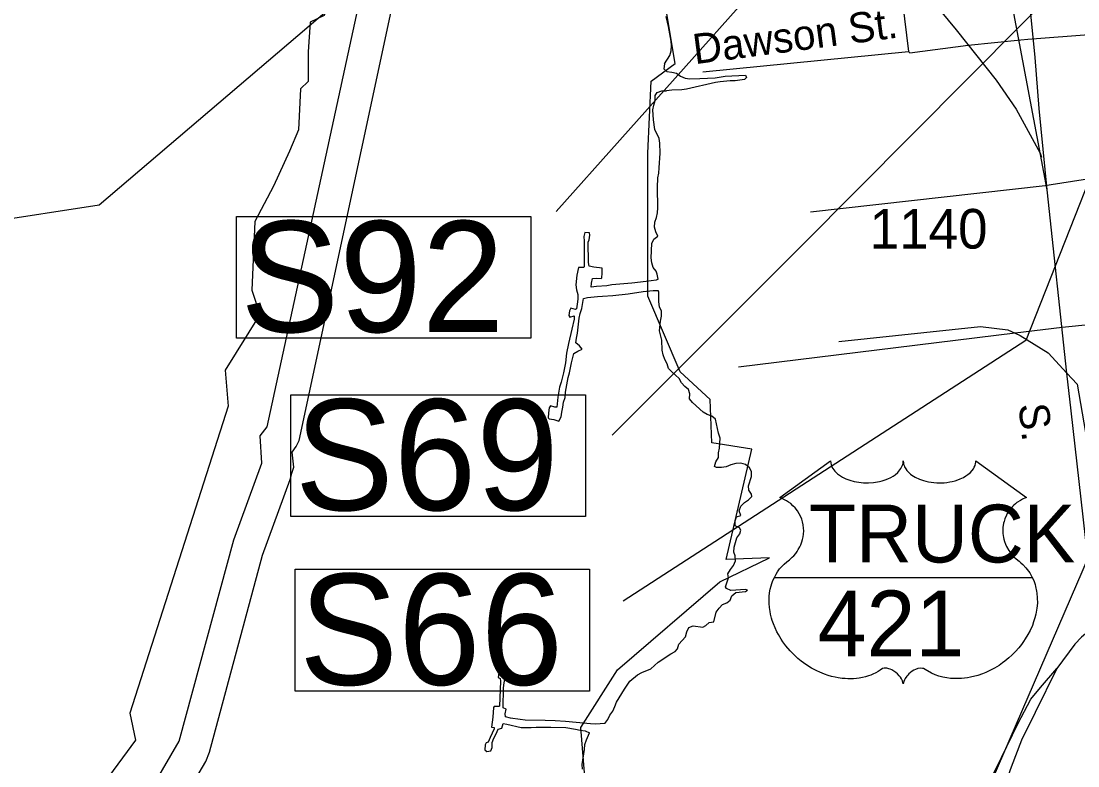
# Model space of a CAD drawing. Extents: x 2290055 to 2389491, y 66597 to 237875.
# Drawn here: x 2315029 to 2318363, y 171925 to 174273 of the extents above; entities that cross this region are included whole.
import ezdxf

# ---------------------------------------------------------------- set-up
doc = ezdxf.new("R2010")
doc.units = 0
for name, color, linetype in [('Exist Boundary Political City Limit New', 7, 'Continuous'), ('Exist Hydrographic Buffer Line', 7, 'Continuous'), ('Exist Hydrographic Island Shore', 7, 'Continuous'), ('Exist Hydrographic River Shore', 7, 'Continuous'), ('Exist Railroad Mainline', 7, 'Continuous'), ('Exist Railroad Siding', 7, 'Continuous'), ('Exist Road Non-System Type 51', 7, 'Continuous'), ('Exist Road Non-System Type 51 Label', 7, 'Continuous'), ('Exist Road Primary Interstate Ramp 1 Lane Attributed', 7, 'Continuous'), ('Exist Road Primary US Divided Attributed', 7, 'Continuous'), ('Exist Road Primary US Label', 7, 'Continuous'), ('Exist Road Primary US Shield CELL', 7, 'Continuous'), ('Exist Road Primary US Shield Number Label', 7, 'Continuous'), ('Exist Road Primary US Structure Ovrhead Sign Number Label', 7, 'Continuous'), ('Exist Road Primary US Structure Standard Bridge CELL', 7, 'Continuous'), ('Exist Road Secondary Type 51 Number Label', 7, 'Continuous'), ('Map Preparation Boundary City Limit Buffer Line', 7, 'Continuous')]:
    doc.layers.add(name, color=color, linetype=linetype)

msp = doc.modelspace()

# ---------------------------------------------------------------- linework, layer by layer
at = {"layer": 'Exist Boundary Political City Limit New'}
msp.add_lwpolyline([(2316815, 171798), (2316794.8, 172045.2), (2316910.8, 172226.9), (2317233.5, 172504.5), (2317389.8, 172580.1), (2317253.8, 172575.1), (2317334.5, 172923.3), (2317208.2, 172943.5), (2317203.2, 173079.7), (2317108.5, 173166.8), (2317005.8, 173405.6), (2317005.8, 173856.6), (2317016.8, 174083.9), (2317092.2, 174139.4), (2317036.8, 174472.5), (2317041.8, 175088.1), (2317122.5, 175093.1), (2317248.8, 175693.6), (2317294, 175910.6), (2317475.5, 176112.5), (2317465.5, 176385), (2317536.2, 176672.6), (2317500.8, 176864.3), (2317531, 177066.2)], dxfattribs=at)
at = {"layer": 'Exist Hydrographic Buffer Line'}
for points in [[(2314878.6, 170162.4), (2315045.1, 170823), (2315099.5, 170966.8), (2315301.2, 171276.5), (2315307.8, 171298.3), (2315307.8, 171354.4), (2315329.5, 171376.8), (2315339.8, 171395.6), (2315449.3, 171866.7), (2315528.2, 172002.6), (2315700.1, 172637.5), (2315788.2, 172879), (2315783.3, 172965.4), (2315805.9, 172993.2), (2316106.5, 174379.1), (2316371.2, 175313.8), (2316405.9, 175544.1), (2316407.4, 175596.8)], [(2315883.1, 172847.7), (2315889.2, 172865.9), (2315884.7, 172914), (2315897.2, 172931.6), (2315905.9, 172950.5), (2316202.6, 174333), (2316466.7, 175265.1), (2316471.2, 175294.8), (2316489.6, 175509.2), (2316495.7, 175555.2)], [(2314971.9, 170125.5), (2315135.7, 170774.8), (2315185.4, 170906.2), (2315382.4, 171208.7), (2315394.7, 171233.1), (2315400.2, 171253.3), (2315401.9, 171274.2), (2315401.9, 171297.9), (2315418.9, 171320.5), (2315427.7, 171339.4), (2315538.7, 171812.7), (2315611.7, 171938.3), (2315624, 171967.5), (2315790.5, 172589.2), (2315877.6, 172827.3), (2315883.1, 172847.7)]]:
    msp.add_lwpolyline(points, dxfattribs=at)
at = {"layer": 'Exist Hydrographic Island Shore'}
for points in [[(2317059, 174138.3), (2317057, 174122.9), (2317066.5, 174114), (2317081.7, 174112.2), (2317097, 174109.2), (2317109, 174099.9), (2317123.5, 174092.9), (2317138.5, 174091.2), (2317170.2, 174091.8), (2317219, 174094.5), (2317250.5, 174099.4), (2317314, 174102.9), (2317317.5, 174095), (2317311.5, 174089.3), (2317281.7, 174084.8), (2317265.7, 174084.3), (2317234.5, 174081.4), (2317219.2, 174079), (2317128.2, 174058.9), (2317113, 174056.7), (2317081.5, 174055.1), (2317065.2, 174053.2)], [(2317039, 173459.5), (2317036, 173475.2), (2317032, 173484.8), (2317023.5, 173496.3), (2317018.7, 173510.8), (2317017, 173526.4), (2317018.7, 173572.1), (2317025.2, 173585.8), (2317037.5, 173595), (2317031, 173608.6), (2317027.2, 173623.7), (2317028.5, 173639), (2317033.5, 173653.2), (2317037, 173668.6), (2317037.7, 173683.9), (2317036.5, 173748), (2317038, 173778.4), (2317041, 173793.8), (2317042.2, 173810.1), (2317044.7, 173856.8), (2317044, 173887.9), (2317041.5, 173902.9), (2317028, 173930.9), (2317024.2, 173962), (2317022.5, 173993), (2317025, 174008.4), (2317029.7, 174023.1), (2317029.7, 174038.3), (2317035.5, 174048.2), (2317050, 174052.8), (2317065.2, 174053.2)], [(2317039, 173459.5), (2317032.5, 173456.4), (2317001.5, 173451.4), (2316955.5, 173446.2), (2316892.5, 173441.8), (2316876.7, 173438.5), (2316844.2, 173436.2), (2316828, 173433.6), (2316829, 173446.4), (2316832, 173461.4), (2316844.5, 173461.9), (2316859.5, 173461.1), (2316861, 173463.6), (2316862.2, 173478.6), (2316862.2, 173493.8), (2316836, 173497.6), (2316821, 173500.6), (2316819, 173512.1), (2316818, 173575.8), (2316820.7, 173583), (2316823.2, 173597.9), (2316822.5, 173605.4), (2316807.2, 173606), (2316804.5, 173594.1), (2316805.5, 173578.6), (2316805.2, 173498)], [(2316805.2, 173498), (2316803.5, 173496.2), (2316788, 173496), (2316782.2, 173471.9), (2316779, 173441), (2316781.5, 173425.7), (2316785, 173411), (2316785.5, 173396), (2316783.7, 173380.9), (2316780.7, 173365.9), (2316778.5, 173363.9), (2316763.5, 173368.2), (2316758.7, 173359.3), (2316757.2, 173344.2), (2316760.5, 173339.7), (2316774, 173343.7), (2316773.5, 173332.8), (2316767, 173301.8), (2316755.5, 173256.8), (2316750, 173226), (2316746.5, 173194.9), (2316740.2, 173163.5), (2316732.7, 173134.1), (2316728, 173118.6), (2316722, 173087.3), (2316718.7, 173056.1), (2316713, 173055.1), (2316698.7, 173059.9), (2316695.5, 173053.3), (2316693, 173038), (2316691.7, 173022.3), (2316695, 173018.6), (2316710.2, 173016.2), (2316725.2, 173011.8), (2316732.7, 173025.2), (2316734.5, 173040.3), (2316738.2, 173055.6), (2316740.7, 173071.4), (2316745, 173086.6), (2316747, 173102.5), (2316755.2, 173149.3), (2316759, 173164.2), (2316765, 173195), (2316772.5, 173225.2), (2316785, 173232.3), (2316798.7, 173238), (2316790.7, 173248.5), (2316779.2, 173258.6), (2316781, 173273.6), (2316784.2, 173288.9), (2316789.5, 173336.2), (2316792.5, 173351.3), (2316798, 173366.4), (2316803.2, 173398.3), (2316816.2, 173401.5), (2316847, 173405), (2316863, 173405.4), (2316895.7, 173407.9), (2316944, 173413.3), (2316991.2, 173420), (2317022.7, 173423.3), (2317038.5, 173423.7)], [(2317049.5, 173358.2), (2317043, 173372.5), (2317040.7, 173387.7), (2317041, 173418.5), (2317038.5, 173423.7)], [(2316871, 172057.9), (2316879.7, 172070.3), (2316886.7, 172084.5), (2316895.5, 172097.5), (2316902.2, 172111.5), (2316907.5, 172125.7), (2316932.5, 172165.9), (2316949.7, 172191.3), (2316974, 172211.5), (2316987.5, 172218.6), (2317016, 172230.4), (2317038.5, 172251.4), (2317078.7, 172277.3), (2317092.7, 172285.1), (2317100.2, 172293.3), (2317103.7, 172308.6), (2317125, 172331.4), (2317129, 172346.9), (2317136, 172360.9), (2317149.7, 172366.1), (2317179.7, 172361.8), (2317188.7, 172367), (2317200.2, 172376.1), (2317214, 172378.7), (2317222, 172408.9), (2317231, 172422), (2317241.5, 172432.9), (2317255.5, 172439.1), (2317266, 172446.7), (2317271, 172460.9), (2317283.5, 172470.8), (2317314.5, 172474.1), (2317321, 172478.2), (2317314.5, 172480.2), (2317268.2, 172477.1), (2317254, 172484.1), (2317251, 172488.9), (2317260.7, 172517.7), (2317259, 172529.9), (2317266.7, 172543.9), (2317276.5, 172556.4), (2317282.7, 172571.4), (2317281.5, 172586.9), (2317277.2, 172598.8), (2317278.5, 172614), (2317287.5, 172643.9), (2317296.7, 172655.7), (2317299.7, 172667.3), (2317295, 172675.2), (2317282, 172681.4), (2317281.7, 172697.2), (2317285.7, 172710), (2317299.7, 172714.5), (2317294, 172728.5), (2317300, 172743.2), (2317310.7, 172754.7), (2317323.5, 172763), (2317334, 172774), (2317333.5, 172780.8), (2317324.7, 172794.1), (2317324.2, 172807.3), (2317333, 172837.2), (2317333.2, 172852.7), (2317326.7, 172864.6), (2317314.7, 172875), (2317299.7, 172878.5), (2317283.7, 172877.8), (2317268.2, 172874.2), (2317253.5, 172867.3), (2317238.2, 172865.4), (2317222.5, 172865.1), (2317217, 172868.8), (2317221, 172883.2), (2317228.7, 172896.7), (2317229, 172912), (2317232.5, 172926.8), (2317234, 172957.9), (2317229, 172973.5), (2317219.5, 173018.2), (2317208.5, 173027.5), (2317193.7, 173032.5), (2317180.5, 173039.7), (2317147, 173070.1), (2317137.5, 173082), (2317138.2, 173097.3), (2317134.2, 173111.2), (2317122.5, 173121.2), (2317112.2, 173132.7), (2317105.5, 173146.3), (2317081.5, 173166.8), (2317071, 173177.8), (2317066.7, 173192.5), (2317060, 173206), (2317054.2, 173220.7), (2317051, 173235.5), (2317050, 173266.8), (2317042.7, 173296.4), (2317046.2, 173326.9), (2317049.5, 173342.7), (2317049.5, 173358.2)], [(2316871, 172057.9), (2316856, 172056.6), (2316841, 172056.5), (2316825, 172057.3), (2316746, 172064.6), (2316714.2, 172066.6), (2316682.5, 172067.8), (2316619, 172068.1), (2316604, 172071), (2316573, 172075.3), (2316557.5, 172078.8), (2316556.2, 172088.5), (2316559, 172103.7), (2316549.7, 172108), (2316551.2, 172170.6), (2316553.5, 172186.4), (2316556.7, 172201.8), (2316558, 172217.4), (2316552.5, 172219.7), (2316537.7, 172222.7), (2316536, 172218.2), (2316534.5, 172203), (2316540.2, 172199.5), (2316541.5, 172191.4), (2316538.2, 172112.8), (2316536.5, 172111.7), (2316521.5, 172112.2), (2316519.7, 172108.6), (2316517, 172078.5), (2316512.7, 172046.6), (2316521.7, 172045.2), (2316521.5, 172041.2), (2316515.7, 172027.2), (2316508.5, 172013.8), (2316503, 171999.1), (2316496.2, 171997.5), (2316493.5, 171990.4), (2316491.7, 171975.3), (2316498.5, 171970.3), (2316511.5, 171971.9), (2316515, 171982.5), (2316515, 171997.9), (2316520.7, 172012.1), (2316527.7, 172026), (2316533.7, 172040.5), (2316545.5, 172043.8), (2316550, 172058.4), (2316561.2, 172056.5), (2316606.5, 172045.9), (2316638, 172045), (2316653.7, 172046.3), (2316700.5, 172047), (2316747.2, 172045.1), (2316778, 172040.5), (2316793, 172037.1), (2316808.2, 172035.3), (2316822.7, 172029.1)], [(2316800.2, 171913.9), (2316798.7, 171929.1), (2316806.5, 171975.7), (2316807.2, 171991.4), (2316812.7, 172006.3), (2316822.7, 172029.1)]]:
    msp.add_lwpolyline(points, dxfattribs=at)
at = {"layer": 'Exist Hydrographic River Shore'}
for points in [[(2316176.2, 175000), (2316075.4, 174454.1), (2316041.1, 174462.9), (2315985, 174290.3), (2315941.3, 174269.8), (2315935, 174176.2), (2315935, 174082.6), (2315910.1, 174059.2), (2315903.8, 173930.5), (2315875.8, 173863.2), (2315825.8, 173752), (2315766.6, 173640.8), (2315757.2, 173424.3), (2315782.2, 173348.3), (2315673, 173172.7), (2315682.3, 173058.6)], [(2317059, 174138.3), (2317075.5, 174164.6), (2317080, 174179.4), (2317080.5, 174194.6), (2317079.7, 174210.1), (2317071.5, 174256.1), (2317064.5, 174287.6)], [(2315682.3, 173058.6), (2315371.9, 172090.3), (2315390.6, 172005.4), (2315293.9, 171873.8), (2315275.2, 171777.2), (2315244, 171707), (2315225.2, 171666.1), (2315228.4, 171619.3)]]:
    msp.add_lwpolyline(points, dxfattribs=at)
at = {"layer": 'Exist Railroad Mainline'}
for points in [[(2317464.3, 174795.5), (2317557.6, 174719.1), (2317659.4, 174619.1), (2317787, 174478.1), (2317978.4, 174245.8), (2318104.8, 174086.7), (2318168.5, 173995.3), (2318243.9, 173856.2), (2318248.4, 173843.5)], [(2318360.6, 173128.6), (2318402.4, 172884.2), (2318411.1, 172851.2), (2318437.6, 172749.4), (2318466, 172688.5), (2318504.3, 172631.9)], [(2318418.5, 172365.8), (2318412.9, 172362.4), (2318374.1, 172330.7), (2318353.1, 172307.9), (2318296, 172231.8)], [(2318030.4, 171820.9), (2318041.9, 171827.6), (2318055.8, 171832.1), (2318067.5, 171844.7), (2318104.7, 171916), (2318173, 172056.9), (2318213.9, 172134.3), (2318244.6, 172171.7), (2318296, 172231.8)], [(2318296, 172231.8), (2318227.7, 172092.9), (2318185.2, 172005.2), (2318152.5, 171919.9), (2318107.2, 171794), (2318089.9, 171725.4)]]:
    msp.add_lwpolyline(points, dxfattribs=at)
at = {"layer": 'Exist Railroad Siding'}
msp.add_line((2318328, 173162.8), (2318360.6, 173128.6), dxfattribs=at)
msp.add_lwpolyline([(2317609, 173262.7), (2318055.4, 173310.5), (2318141.8, 173299.8), (2318165.4, 173288.6), (2318180.6, 173281.4), (2318268.8, 173226.8), (2318328, 173162.8)], dxfattribs=at)
at = {"layer": 'Exist Road Non-System Type 51'}
for p, q in [((2317519, 173671.3), (2318259.7, 173754.8)), ((2318259.7, 173754.8), (2318278.7, 173757.8)), ((2318313.5, 173306.6), (2318165.4, 173288.6)), ((2318344.3, 173309.8), (2318313.5, 173306.6)), ((2318165.4, 173288.6), (2317292.2, 173182.2))]:
    msp.add_line(p, q, dxfattribs=at)
for points in [[(2317714, 175113.5), (2317828.2, 174177.3)], [(2318204.5, 174216.3), (2318617.1, 174247.6)], [(2318016.9, 174197.3), (2318182.9, 174213.7)], [(2318182.9, 174213.7), (2318204.5, 174216.3)], [(2317179.4, 174112.8), (2317828.2, 174177.3), (2317832.5, 174173), (2318016.9, 174197.3)], [(2318278.7, 173757.8), (2318446.6, 173784.2), (2318665.7, 173810.9)], [(2318718, 173352.8), (2318507, 173326.4), (2318344.3, 173309.8)]]:
    msp.add_lwpolyline(points, dxfattribs=at)
at = {"layer": 'Exist Road Primary Interstate Ramp 1 Lane Attributed'}
msp.add_lwpolyline([(2318266.1, 173740.5), (2318147.2, 174371.3), (2318112.2, 174545.2), (2318080.3, 174697.8), (2318058.9, 174771.1), (2318028.3, 174829), (2317974.6, 174892.1), (2317850.5, 174983.3), (2317736.3, 175039.6), (2317639.1, 175089), (2317511.3, 175170.8)], dxfattribs=at)
at = {"layer": 'Exist Road Primary US Divided Attributed'}
for points in [[(2318328, 173162.8), (2318266.1, 173740.5), (2318240.9, 173997.1), (2318227.7, 174158.6), (2318211.9, 174317.2), (2318194.1, 174459.9), (2318166.8, 174671.3), (2318144.2, 174904.9)], [(2318418.5, 172365.8), (2318342, 173043.9), (2318328, 173162.8)]]:
    msp.add_lwpolyline(points, dxfattribs=at)
at = {"layer": 'Exist Road Primary US Shield CELL'}
msp.add_line((2317405.1, 172518.8), (2318218.9, 172518.8), dxfattribs=at)
msp.add_lwpolyline([(2317582.9, 172886.5), (2317583.3, 172880.4), (2317584.9, 172873.3), (2317586.1, 172869.6), (2317589.8, 172862.5), (2317595.8, 172854.1), (2317604.3, 172845.9), (2317613.8, 172838.8), (2317620.3, 172835), (2317631.2, 172829.7), (2317643.6, 172824.9), (2317657.4, 172821.3), (2317671.5, 172818.7), (2317686.9, 172817.2), (2317702.1, 172816.9), (2317718.5, 172818), (2317736.7, 172821.2), (2317745.1, 172823.2), (2317754.4, 172826.1), (2317763.1, 172829.4), (2317772.7, 172834), (2317780.3, 172838.5), (2317786.3, 172842.5), (2317794.9, 172849.9), (2317801.6, 172857.6), (2317804.4, 172861.9), (2317806.9, 172866), (2317810.3, 172874.8), (2317811.2, 172878.7), (2317811.9, 172886.8), (2317812.4, 172880), (2317813.2, 172875.8), (2317814.4, 172871.6), (2317816.3, 172867.2), (2317819.7, 172861), (2317823.5, 172855.9), (2317830.6, 172848.2), (2317835.1, 172844.4), (2317839.1, 172841.4), (2317850, 172834.6), (2317862.7, 172828.7), (2317869, 172826.2), (2317875.4, 172824.1), (2317883.5, 172821.9), (2317891.9, 172820.1), (2317900.2, 172818.8), (2317908.8, 172817.7), (2317917.4, 172817.1), (2317924.5, 172816.9), (2317933.2, 172817), (2317941.3, 172817.4), (2317949.5, 172818.3), (2317958.6, 172819.7), (2317965.8, 172821.1), (2317975.5, 172823.4), (2317984.2, 172826.3), (2317991.8, 172829.3), (2318001.8, 172834), (2318009.8, 172838.6), (2318015.7, 172842.9), (2318022.7, 172848.8), (2318029.3, 172855.8), (2318033.1, 172860.9), (2318035.9, 172866.1), (2318038.4, 172871.6), (2318040, 172877.5), (2318040.8, 172882.6), (2318040.9, 172886.9), (2318200.9, 172770.7), (2318197.2, 172769.4), (2318188.5, 172765.5), (2318181.6, 172761.8), (2318170.6, 172754.8), (2318165.8, 172750.9), (2318161.1, 172746.8), (2318156.8, 172742.5), (2318152.9, 172738.5), (2318148.3, 172732.6), (2318144.2, 172726.7), (2318140.1, 172720.3), (2318137.1, 172714.7), (2318132.2, 172703), (2318129.8, 172695.5), (2318128.3, 172689.3), (2318126.4, 172676.2), (2318126, 172670), (2318126, 172663.9), (2318126.3, 172657.5), (2318127, 172651.2), (2318128.2, 172644.8), (2318129.4, 172639.1), (2318131.3, 172632.1), (2318134.2, 172624), (2318137.7, 172616.2), (2318145, 172603.5), (2318154.4, 172590.6), (2318161.1, 172583.3), (2318167.7, 172577.1), (2318177.6, 172569.5), (2318182.9, 172565.2), (2318189.1, 172559.6), (2318199.1, 172549), (2318203.2, 172544), (2318207.3, 172538.4), (2318211.1, 172532.7), (2318214.8, 172526.4), (2318217.9, 172521), (2318223.5, 172508.5), (2318227.6, 172496.4), (2318229.5, 172490), (2318232.5, 172475.7), (2318233.6, 172468.6), (2318234.8, 172454.7), (2318234.9, 172437.8), (2318233.5, 172421.7), (2318230.2, 172403), (2318227.4, 172391.8), (2318223.2, 172378.8), (2318219.1, 172367.5), (2318211.8, 172350.9), (2318205.3, 172338.8), (2318196.9, 172324.7), (2318191.2, 172316.2), (2318184.5, 172307), (2318176, 172296.5), (2318166.2, 172285.3), (2318154.4, 172273.5), (2318144.9, 172264.8), (2318132.4, 172254.6), (2318124.8, 172248.9), (2318114, 172241.5), (2318099.3, 172232.6), (2318084.7, 172224.9), (2318072.4, 172219.1), (2318061.4, 172214.8), (2318047.2, 172209.9), (2318023.6, 172203.9), (2318015, 172202.3), (2318004.8, 172200.9), (2317995.2, 172200.1), (2317986, 172199.5), (2317973.5, 172199.5), (2317961.1, 172200.4), (2317949.4, 172202), (2317937.2, 172204.3), (2317924.4, 172207.7), (2317912.9, 172211.9), (2317901.1, 172217.1), (2317881.3, 172228.5), (2317875.6, 172231.3), (2317872.4, 172232), (2317864.8, 172232.4), (2317857.6, 172231), (2317850.2, 172228.3), (2317845.8, 172226.2), (2317839.8, 172222.6), (2317835.3, 172219.4), (2317829.8, 172214.6), (2317826, 172210.7), (2317823.2, 172207.6), (2317817.6, 172199.5), (2317815.6, 172195.8), (2317813.5, 172190.8), (2317811.7, 172183.6), (2317809.2, 172192.7), (2317806.2, 172198.8), (2317802.8, 172203.9), (2317799.3, 172208.5), (2317793.7, 172214.4), (2317788.7, 172218.8), (2317782.7, 172223.2), (2317776.2, 172226.8), (2317771.1, 172229.2), (2317766.4, 172230.8), (2317760.6, 172232.1), (2317755.9, 172232.5), (2317752, 172232.4), (2317746.7, 172231.3), (2317739.4, 172226.5), (2317732.6, 172222.2), (2317725.1, 172218), (2317716.2, 172213.7), (2317709.7, 172210.9), (2317701.9, 172208.2), (2317692.9, 172205.4), (2317683, 172203.1), (2317672.9, 172201.3), (2317664, 172200), (2317654.5, 172199.2), (2317645.9, 172198.9), (2317636.9, 172199), (2317628.5, 172199.6), (2317618.8, 172200.4), (2317606.7, 172202), (2317596.7, 172204.1), (2317586.1, 172206.7), (2317575.2, 172209.8), (2317563.6, 172213.9), (2317549, 172219.6), (2317538.9, 172224.4), (2317522.9, 172232.7), (2317504.2, 172244.5), (2317490.1, 172255), (2317479.7, 172263.5), (2317464.5, 172277.6), (2317455.6, 172286.9), (2317441.5, 172303.4), (2317432.6, 172315.4), (2317426.8, 172324.2), (2317418.2, 172338.3), (2317413.6, 172347.2), (2317407.5, 172360.1), (2317402.8, 172371.9), (2317398.8, 172383.1), (2317396.7, 172390.3), (2317393.6, 172402.8), (2317391.8, 172411.6), (2317390, 172423.8), (2317389, 172436.6), (2317388.8, 172448.4), (2317389.1, 172458.3), (2317390.4, 172469.7), (2317392.5, 172481.9), (2317395.1, 172492.3), (2317397.4, 172499.8), (2317400.8, 172508.9), (2317405.3, 172519), (2317410.6, 172528.7), (2317415.6, 172536.7), (2317421.9, 172545.3), (2317428.2, 172552.6), (2317436.4, 172560.7), (2317444.9, 172568.2), (2317452.7, 172573.9), (2317461.9, 172582.2), (2317466.7, 172587.2), (2317472.6, 172594.2), (2317477.2, 172600.7), (2317480.9, 172606.4), (2317485.7, 172615), (2317488.7, 172621.3), (2317492.4, 172631.2), (2317494.2, 172638.1), (2317496.1, 172646.9), (2317497.3, 172655.3), (2317497.8, 172665.7), (2317497.5, 172674.3), (2317496.3, 172684.4), (2317494.2, 172694.1), (2317491.7, 172702.5), (2317487.7, 172712.2), (2317484.1, 172719.2), (2317477.9, 172728.8), (2317471.1, 172737.7), (2317464.1, 172744.9), (2317457, 172751.4), (2317450.2, 172756.2), (2317443.7, 172760.4), (2317435.6, 172764.9), (2317427.8, 172768.5), (2317422.8, 172770.3)], close=True, dxfattribs=at)
at = {"layer": 'Exist Road Primary US Structure Ovrhead Sign Number Label'}
msp.add_line((2317768.9, 174853.2), (2316717.6, 173672.3), dxfattribs=at)
for points in [[(2318362.2, 174441.9), (2317492.2, 173565), (2316894, 172966.9)], [(2318552.6, 174163.2), (2318199.1, 173266), (2316928, 172443.5)], [(2319044.6, 174010.8), (2318645.5, 173161.2), (2317917.9, 171476.3)]]:
    msp.add_lwpolyline(points, dxfattribs=at)
for points in [[(2315708.3, 173656.8), (2316637.3, 173656.8), (2316637.3, 173272.7), (2315708.3, 173272.7)], [(2315880.1, 173095), (2316809.1, 173095), (2316809.1, 172710.9), (2315880.1, 172710.9)], [(2315893.7, 172544.5), (2316822.7, 172544.5), (2316822.7, 172160.4), (2315893.7, 172160.4)]]:
    msp.add_lwpolyline(points, close=True, dxfattribs=at)
at = {"layer": 'Exist Road Primary US Structure Standard Bridge CELL'}
msp.add_lwpolyline([(2317034.8, 175193), (2315275.5, 173692.8), (2314566.3, 173583.7)], dxfattribs=at)
at = {"layer": 'Map Preparation Boundary City Limit Buffer Line'}
msp.add_lwpolyline([(2316815, 171798), (2316794.8, 172045.2), (2316910.8, 172226.9), (2317233.5, 172504.5), (2317389.8, 172580.1), (2317253.8, 172575.1), (2317334.5, 172923.3), (2317208.2, 172943.5), (2317203.2, 173079.7), (2317108.5, 173166.8), (2317005.8, 173405.6), (2317005.8, 173856.6), (2317016.8, 174083.9), (2317092.2, 174139.4), (2317036.8, 174472.5), (2317041.8, 175088.1), (2317122.5, 175093.1), (2317248.8, 175693.6), (2317294, 175910.6), (2317475.5, 176112.5), (2317465.5, 176385), (2317536.2, 176672.6), (2317500.8, 176864.3), (2317531, 177066.2)], dxfattribs=at)

# ---------------------------------------------------------------- texts
at = {"layer": 'Exist Road Non-System Type 51 Label'}
msp.add_text('Dawson St.', height=95, rotation=7.4761, dxfattribs=at).set_placement((2317154.6, 174136.9))
at = {"layer": 'Exist Road Primary US Label'}
msp.add_text('S.', height=95, rotation=276.0792, dxfattribs=at).set_placement((2318175.3, 173063.8))
at = {"layer": 'Exist Road Primary US Shield CELL'}
msp.add_text('TRUCK', height=182.5, dxfattribs=at).set_placement((2317514.2, 172565.8))
at = {"layer": 'Exist Road Primary US Shield Number Label'}
msp.add_text('421', height=207.5, dxfattribs=at).set_placement((2317541.7, 172269.8))
at = {"layer": 'Exist Road Primary US Structure Ovrhead Sign Number Label'}
for s, p in [('S92', (2315720.8, 173292.5)), ('S69', (2315892.6, 172730.7)), ('S66', (2315906.2, 172180.1))]:
    msp.add_text(s, height=350, dxfattribs=at).set_placement(p)
at = {"layer": 'Exist Road Secondary Type 51 Number Label'}
msp.add_text('1140', height=125, dxfattribs=at).set_placement((2317706, 173555.7))

doc.saveas('drawing.dxf')
